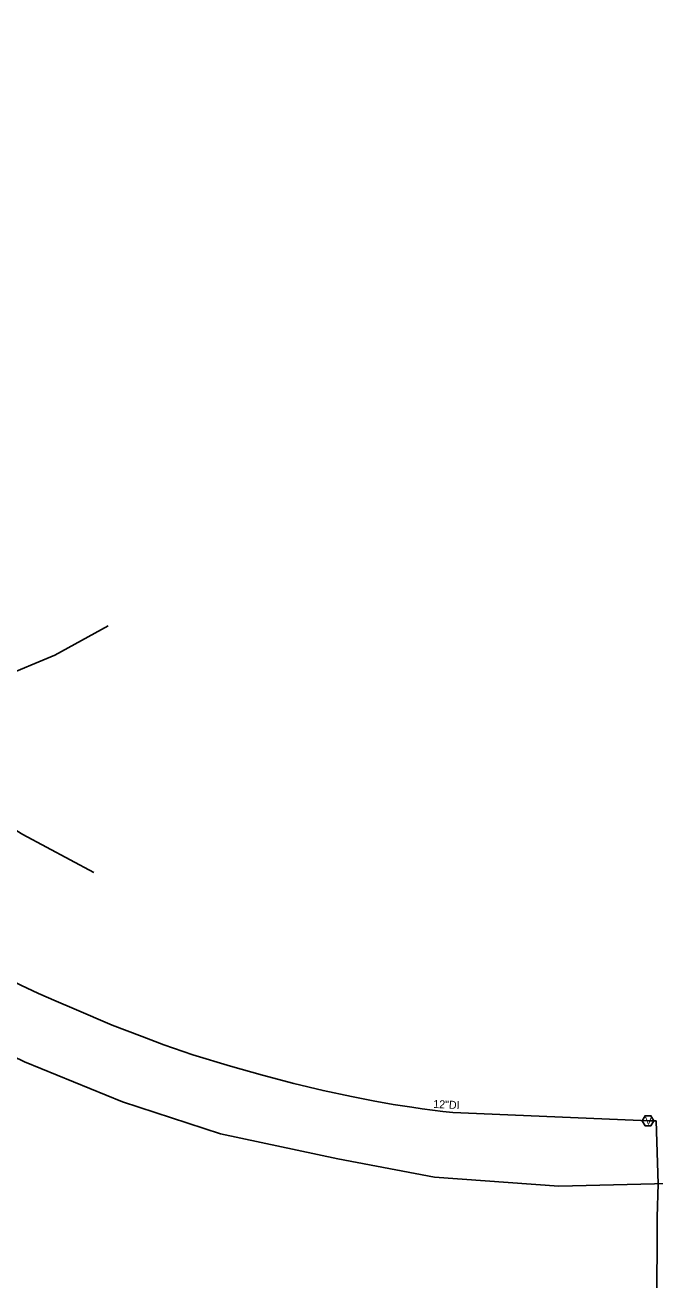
# Model space of a CAD drawing. Extents: x 1741604 to 1825760, y 1164229 to 1194908.
# Drawn here: x 1788632 to 1788947, y 1183394 to 1184021 of the extents above; entities that cross this region are included whole.
import ezdxf

# ---------------------------------------------------------------- set-up
doc = ezdxf.new("R2010")
doc.units = 0
for name, color, linetype in [('RD_EX_SU_Elec', 7, 'Continuous'), ('RD_EX_SU_Gas', 7, 'Continuous'), ('RD_EX_SU_H2O', 7, 'Continuous'), ('RD_EX_SU_TX_H2O', 7, 'Continuous')]:
    doc.layers.add(name, color=color, linetype=linetype)

# ---------------------------------------------------------------- blocks, each defined once
blk = doc.blocks.new('SUE_WV')
at = {"layer": 'RD_EX_SU_H2O'}
blk.add_lwpolyline([(2.89, 0), (1.44, 2.5), (-1.44, 2.5), (-2.89, 0), (-1.44, -2.5), (1.44, -2.5)], close=True, dxfattribs=at)
blk.add_text('V', height=3.75, dxfattribs=at).set_placement((-1.43, -1.88))

msp = doc.modelspace()

# ---------------------------------------------------------------- linework, layer by layer
at = {"layer": 'RD_EX_SU_Elec'}
for points in [[(1788389.93, 1183769.66), (1788395.14, 1183768.03), (1788435.26, 1183742.29), (1788466.87, 1183719.3), (1788497.37, 1183698.23), (1788526.63, 1183677.69), (1788558.07, 1183658.04), (1788600.25, 1183634.86), (1788631.33, 1183616.13), (1788666.76, 1183597.01)], [(1788542.73, 1183731.38), (1788543.26, 1183728.4), (1788553.59, 1183702.92), (1788558.61, 1183695.67), (1788563.06, 1183692.35), (1788573.32, 1183688.8), (1788592.71, 1183688.44), (1788607.07, 1183690.42), (1788620.21, 1183694.36), (1788647.26, 1183705.65), (1788674.01, 1183720.32)]]:
    msp.add_lwpolyline(points, dxfattribs=at)
at = {"layer": 'RD_EX_SU_Gas'}
msp.add_lwpolyline([(1788583.03, 1183526.31), (1788632.2, 1183502.48), (1788681.19, 1183482.53), (1788730.18, 1183466.58), (1788788.85, 1183454.04), (1788837.27, 1183444.92), (1788899.36, 1183440.36), (1788967.71, 1183442.07), (1789039.48, 1183448.91), (1789119.8, 1183466.01), (1789142.17, 1183473.37), (1789153.65, 1183476.96), (1789191.08, 1183490.16), (1789257.66, 1183517.77), (1789314.43, 1183549.22), (1789423.9, 1183620.08), (1789825.96, 1183890.59), (1790019.06, 1184020.53)], dxfattribs=at)
at = {"layer": 'RD_EX_SU_H2O'}
msp.add_line((1788846.39, 1183477.1), (1788944.51, 1183472.99), dxfattribs=at)
for points in [[(1788591.36, 1183560.72), (1788616.84, 1183547.44), (1788619.32, 1183546.2), (1788627.69, 1183542.13), (1788630.41, 1183540.81), (1788639.2, 1183536.67), (1788648.07, 1183532.72), (1788657.04, 1183528.93), (1788676.06, 1183520.81), (1788691, 1183515.07), (1788701.82, 1183510.92), (1788716.37, 1183506.06), (1788735.23, 1183500.35), (1788751.2, 1183495.77), (1788766.82, 1183491.64), (1788781.54, 1183488.14), (1788795.76, 1183485.13), (1788806.64, 1183482.95), (1788816.59, 1183481.18), (1788825.97, 1183479.78), (1788831.06, 1183478.99), (1788841.41, 1183477.66), (1788846.39, 1183477.1)], [(1788944.51, 1183472.99), (1788948.08, 1183472.98), (1788949.11, 1183441.6), (1788948.62, 1183424.91), (1788948.38, 1183377.72), (1788948.86, 1183318.31), (1788982.12, 1183209), (1789006.79, 1183167.73), (1789013.53, 1183152.59), (1789041.56, 1183104.35), (1789077.27, 1183039.85), (1789126.08, 1183015.33), (1789145.03, 1183006.76), (1789188.4, 1182981.94)]]:
    msp.add_lwpolyline(points, dxfattribs=at)

# ---------------------------------------------------------------- block references
msp.add_blockref('SUE_WV', (1788944.03, 1183473.03), dxfattribs=at)

# ---------------------------------------------------------------- texts
at = {"layer": 'RD_EX_SU_TX_H2O'}
msp.add_text('12"DI', height=4, rotation=357.37893, dxfattribs=at).set_placement((1788836.54, 1183479.45))

doc.saveas('drawing.dxf')
